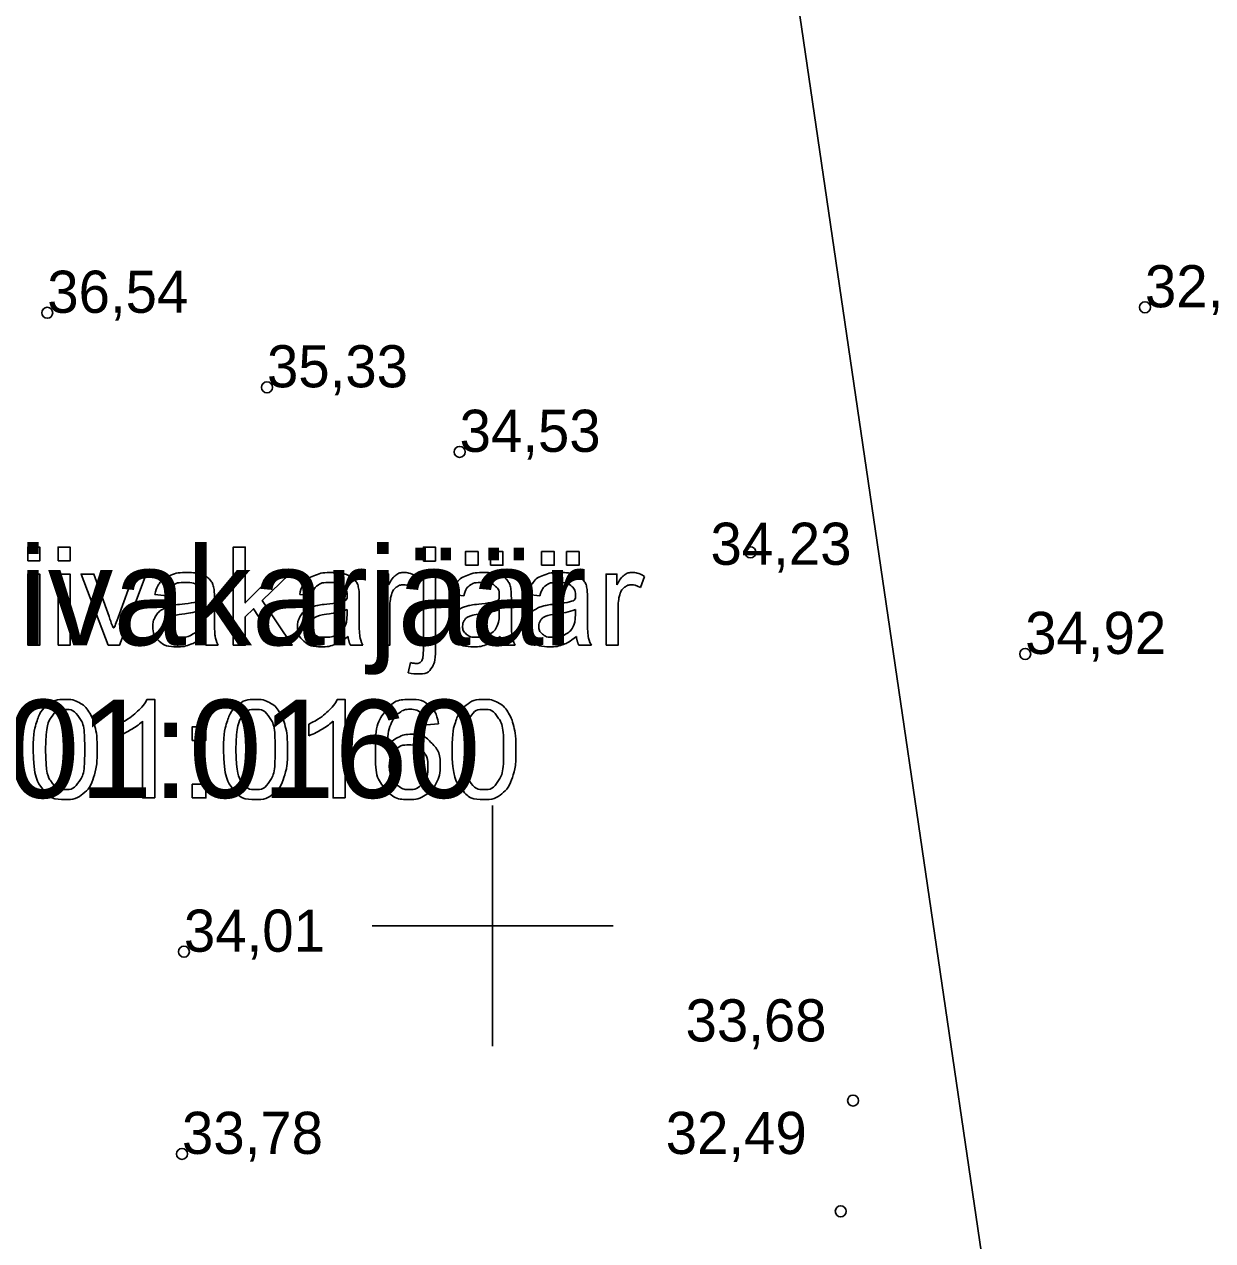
# Model space of a CAD drawing. Extents: x 700746 to 706058, y 6570320 to 6580460.
# Drawn here: x 703172.8 to 703241.9, y 6576281.7 to 6576352.4 of the extents above; entities that cross this region are included whole.
import ezdxf

# ---------------------------------------------------------------- set-up
doc = ezdxf.new("R2010")
doc.units = 0
for name, color, linetype in [('kataster', 7, 'Continuous'), ('KORGUS-EH2000', 7, 'Continuous'), ('Lõige', 7, 'Continuous'), ('VORK', 7, 'Continuous')]:
    doc.layers.add(name, color=color, linetype=linetype)

msp = doc.modelspace()

# ---------------------------------------------------------------- linework, layer by layer
at = {"layer": 'kataster'}
for points in [[(703172.979, 6576321.209), (703172.979, 6576322.012), (703173.678, 6576322.012), (703173.678, 6576321.209), (703172.979, 6576321.209)], [(703174.747, 6576321.209), (703174.747, 6576322.012), (703175.446, 6576322.012), (703175.446, 6576321.209), (703174.747, 6576321.209)], [(703184.925, 6576316.312), (703184.925, 6576322.012), (703185.624, 6576322.012), (703185.624, 6576318.764), (703187.283, 6576320.444), (703188.189, 6576320.444), (703186.61, 6576318.909), (703188.35, 6576316.312), (703187.486, 6576316.312), (703186.113, 6576318.425), (703185.624, 6576317.95), (703185.624, 6576316.312), (703184.925, 6576316.312)], [(703195.978, 6576321.2), (703195.978, 6576322.012), (703196.678, 6576322.012), (703196.678, 6576321.2), (703195.978, 6576321.2)], [(703198.425, 6576320.957), (703198.425, 6576321.752), (703199.154, 6576321.752), (703199.154, 6576320.957), (703198.425, 6576320.957)], [(703199.876, 6576320.957), (703199.876, 6576321.752), (703200.606, 6576321.752), (703200.606, 6576320.957), (703199.876, 6576320.957)], [(703202.852, 6576320.957), (703202.852, 6576321.752), (703203.582, 6576321.752), (703203.582, 6576320.957), (703202.852, 6576320.957)], [(703204.303, 6576320.957), (703204.303, 6576321.752), (703205.033, 6576321.752), (703205.033, 6576320.957), (703204.303, 6576320.957)], [(703172.979, 6576316.312), (703172.979, 6576320.444), (703173.678, 6576320.444), (703173.678, 6576316.312), (703172.979, 6576316.312)], [(703174.747, 6576316.312), (703174.747, 6576320.444), (703175.446, 6576320.444), (703175.446, 6576316.312), (703174.747, 6576316.312)], [(703177.65, 6576316.312), (703176.085, 6576320.444), (703176.824, 6576320.444), (703177.709, 6576317.97)], [(703178.233, 6576317.923), (703179.15, 6576320.444), (703179.869, 6576320.444), (703178.307, 6576316.312), (703177.65, 6576316.312)], [(703193.324, 6576316.312), (703193.324, 6576320.444), (703193.954, 6576320.444), (703193.954, 6576319.818)], [(703195.978, 6576316.104), (703195.978, 6576320.444), (703196.678, 6576320.444), (703196.678, 6576316.09)], [(703206.597, 6576316.312), (703206.597, 6576320.444), (703207.227, 6576320.444), (703207.227, 6576319.818)], [(703195.566, 6576320.312), (703195.321, 6576319.664)], [(703208.838, 6576320.312), (703208.593, 6576319.664)], [(703181.064, 6576319.171), (703180.377, 6576319.262)], [(703183.836, 6576318.976), (703183.836, 6576318.043)], [(703189.475, 6576319.171), (703188.788, 6576319.262)], [(703192.247, 6576318.976), (703192.247, 6576318.043)], [(703198.32, 6576319.171), (703197.634, 6576319.262)], [(703201.092, 6576318.976), (703201.092, 6576318.043)], [(703202.747, 6576319.171), (703202.061, 6576319.262)], [(703205.519, 6576318.976), (703205.519, 6576318.043)], [(703183.128, 6576318.128), (703183.132, 6576318.385)], [(703191.539, 6576318.128), (703191.543, 6576318.385)], [(703194.024, 6576318.476), (703194.024, 6576316.312), (703193.324, 6576316.312)], [(703200.384, 6576318.128), (703200.388, 6576318.385)], [(703204.812, 6576318.128), (703204.815, 6576318.385)], [(703207.296, 6576318.476), (703207.296, 6576316.312), (703206.597, 6576316.312)], [(703184.057, 6576316.312), (703183.327, 6576316.312)], [(703192.468, 6576316.312), (703191.738, 6576316.312)], [(703201.314, 6576316.312), (703200.584, 6576316.312)], [(703205.741, 6576316.312), (703205.011, 6576316.312)], [(703195.092, 6576314.713), (703195.221, 6576315.307)], [(703179.908, 6576313.157), (703180.359, 6576313.157), (703180.359, 6576307.435)], [(703190.973, 6576313.157), (703191.424, 6576313.157), (703191.424, 6576307.435)], [(703178.26, 6576311.05), (703178.26, 6576311.726)], [(703180.359, 6576307.435), (703179.659, 6576307.435), (703179.659, 6576311.894)], [(703182.544, 6576310.772), (703182.544, 6576311.567), (703183.339, 6576311.567), (703183.339, 6576310.772), (703182.544, 6576310.772)], [(703189.326, 6576311.05), (703189.326, 6576311.726)], [(703191.424, 6576307.435), (703190.725, 6576307.435), (703190.725, 6576311.894)], [(703196.855, 6576311.736), (703196.16, 6576311.68)], [(703182.544, 6576307.435), (703182.544, 6576308.23), (703183.339, 6576308.23), (703183.339, 6576307.435), (703182.544, 6576307.435)]]:
    msp.add_lwpolyline(points, dxfattribs=at)
for points, degree in [([(703180.377, 6576319.262), (703180.471, 6576319.702), (703180.684, 6576319.973), (703180.898, 6576320.243), (703181.302, 6576320.389), (703181.706, 6576320.535), (703182.239, 6576320.535), (703182.767, 6576320.535), (703183.097, 6576320.411), (703183.428, 6576320.286), (703183.583, 6576320.097), (703183.739, 6576319.909), (703183.801, 6576319.621), (703183.836, 6576319.442), (703183.836, 6576318.976)], 3), ([(703188.788, 6576319.262), (703188.882, 6576319.702), (703189.095, 6576319.973), (703189.309, 6576320.243), (703189.713, 6576320.389), (703190.117, 6576320.535), (703190.65, 6576320.535), (703191.178, 6576320.535), (703191.508, 6576320.411), (703191.839, 6576320.286), (703191.994, 6576320.097), (703192.15, 6576319.909), (703192.212, 6576319.621), (703192.247, 6576319.442), (703192.247, 6576318.976)], 3), ([(703193.954, 6576319.818), (703194.195, 6576320.256), (703194.399, 6576320.396), (703194.603, 6576320.535), (703194.847, 6576320.535), (703195.201, 6576320.535), (703195.566, 6576320.312)], 3), ([(703197.634, 6576319.262), (703197.727, 6576319.702), (703197.941, 6576319.973), (703198.155, 6576320.243), (703198.559, 6576320.389), (703198.963, 6576320.535), (703199.495, 6576320.535), (703200.024, 6576320.535), (703200.354, 6576320.411), (703200.684, 6576320.286), (703200.84, 6576320.097), (703200.995, 6576319.909), (703201.057, 6576319.621), (703201.092, 6576319.442), (703201.092, 6576318.976)], 3), ([(703202.061, 6576319.262), (703202.154, 6576319.702), (703202.368, 6576319.973), (703202.582, 6576320.243), (703202.986, 6576320.389), (703203.39, 6576320.535), (703203.922, 6576320.535), (703204.451, 6576320.535), (703204.781, 6576320.411), (703205.111, 6576320.286), (703205.267, 6576320.097), (703205.422, 6576319.909), (703205.484, 6576319.621), (703205.519, 6576319.442), (703205.519, 6576318.976)], 3), ([(703207.227, 6576319.818), (703207.467, 6576320.256), (703207.671, 6576320.396), (703207.875, 6576320.535), (703208.12, 6576320.535), (703208.473, 6576320.535), (703208.838, 6576320.312)], 3), ([(703183.188, 6576316.821), (703182.798, 6576316.492), (703182.438, 6576316.356), (703182.079, 6576316.221), (703181.667, 6576316.221), (703180.987, 6576316.221), (703180.621, 6576316.553), (703180.256, 6576316.885), (703180.256, 6576317.402), (703180.256, 6576317.705), (703180.394, 6576317.955), (703180.532, 6576318.206), (703180.755, 6576318.357), (703180.979, 6576318.509), (703181.259, 6576318.586), (703181.465, 6576318.641), (703181.88, 6576318.691), (703182.728, 6576318.792), (703183.128, 6576318.932), (703183.132, 6576319.076), (703183.132, 6576319.115), (703183.132, 6576319.544), (703182.934, 6576319.72), (703182.666, 6576319.957), (703182.139, 6576319.957), (703181.646, 6576319.957), (703181.411, 6576319.784), (703181.176, 6576319.611), (703181.064, 6576319.171)], 3), ([(703191.599, 6576316.821), (703191.209, 6576316.492), (703190.849, 6576316.356), (703190.49, 6576316.221), (703190.078, 6576316.221), (703189.398, 6576316.221), (703189.032, 6576316.553), (703188.667, 6576316.885), (703188.667, 6576317.402), (703188.667, 6576317.705), (703188.805, 6576317.955), (703188.943, 6576318.206), (703189.166, 6576318.357), (703189.39, 6576318.509), (703189.67, 6576318.586), (703189.876, 6576318.641), (703190.291, 6576318.691), (703191.139, 6576318.792), (703191.539, 6576318.932), (703191.543, 6576319.076), (703191.543, 6576319.115), (703191.543, 6576319.544), (703191.345, 6576319.72), (703191.077, 6576319.957), (703190.55, 6576319.957), (703190.057, 6576319.957), (703189.822, 6576319.784), (703189.587, 6576319.611), (703189.475, 6576319.171)], 3), ([(703195.321, 6576319.664), (703195.065, 6576319.814), (703194.81, 6576319.814), (703194.582, 6576319.814), (703194.4, 6576319.676), (703194.218, 6576319.538), (703194.14, 6576319.293), (703194.024, 6576318.919), (703194.024, 6576318.476)], 3), ([(703200.445, 6576316.821), (703200.054, 6576316.492), (703199.695, 6576316.356), (703199.335, 6576316.221), (703198.923, 6576316.221), (703198.243, 6576316.221), (703197.878, 6576316.553), (703197.512, 6576316.885), (703197.512, 6576317.402), (703197.512, 6576317.705), (703197.65, 6576317.955), (703197.788, 6576318.206), (703198.012, 6576318.357), (703198.235, 6576318.509), (703198.515, 6576318.586), (703198.721, 6576318.641), (703199.137, 6576318.691), (703199.984, 6576318.792), (703200.384, 6576318.932), (703200.388, 6576319.076), (703200.388, 6576319.115), (703200.388, 6576319.544), (703200.19, 6576319.72), (703199.923, 6576319.957), (703199.395, 6576319.957), (703198.902, 6576319.957), (703198.668, 6576319.784), (703198.433, 6576319.611), (703198.32, 6576319.171)], 3), ([(703204.872, 6576316.821), (703204.481, 6576316.492), (703204.122, 6576316.356), (703203.762, 6576316.221), (703203.35, 6576316.221), (703202.67, 6576316.221), (703202.305, 6576316.553), (703201.939, 6576316.885), (703201.939, 6576317.402), (703201.939, 6576317.705), (703202.077, 6576317.955), (703202.215, 6576318.206), (703202.439, 6576318.357), (703202.662, 6576318.509), (703202.942, 6576318.586), (703203.148, 6576318.641), (703203.564, 6576318.691), (703204.411, 6576318.792), (703204.812, 6576318.932), (703204.815, 6576319.076), (703204.815, 6576319.115), (703204.815, 6576319.544), (703204.617, 6576319.72), (703204.35, 6576319.957), (703203.822, 6576319.957), (703203.329, 6576319.957), (703203.095, 6576319.784), (703202.86, 6576319.611), (703202.747, 6576319.171)], 3), ([(703208.593, 6576319.664), (703208.338, 6576319.814), (703208.083, 6576319.814), (703207.854, 6576319.814), (703207.672, 6576319.676), (703207.49, 6576319.538), (703207.413, 6576319.293), (703207.296, 6576318.919), (703207.296, 6576318.476)], 3), ([(703183.132, 6576318.385), (703182.751, 6576318.229), (703181.988, 6576318.12), (703181.556, 6576318.058), (703181.377, 6576317.981), (703181.198, 6576317.903), (703181.1, 6576317.753), (703181.003, 6576317.604), (703181.003, 6576317.421), (703181.003, 6576317.141), (703181.215, 6576316.955), (703181.427, 6576316.768), (703181.834, 6576316.768), (703182.238, 6576316.768), (703182.553, 6576316.945), (703182.868, 6576317.122), (703183.015, 6576317.429), (703183.128, 6576317.666), (703183.128, 6576318.128)], 3), ([(703191.543, 6576318.385), (703191.162, 6576318.229), (703190.399, 6576318.12), (703189.967, 6576318.058), (703189.788, 6576317.981), (703189.609, 6576317.903), (703189.511, 6576317.753), (703189.414, 6576317.604), (703189.414, 6576317.421), (703189.414, 6576317.141), (703189.626, 6576316.955), (703189.838, 6576316.768), (703190.245, 6576316.768), (703190.649, 6576316.768), (703190.964, 6576316.945), (703191.279, 6576317.122), (703191.426, 6576317.429), (703191.539, 6576317.666), (703191.539, 6576318.128)], 3), ([(703200.388, 6576318.385), (703200.007, 6576318.229), (703199.244, 6576318.12), (703198.812, 6576318.058), (703198.633, 6576317.981), (703198.454, 6576317.903), (703198.357, 6576317.753), (703198.26, 6576317.604), (703198.26, 6576317.421), (703198.26, 6576317.141), (703198.471, 6576316.955), (703198.683, 6576316.768), (703199.091, 6576316.768), (703199.495, 6576316.768), (703199.81, 6576316.945), (703200.124, 6576317.122), (703200.272, 6576317.429), (703200.384, 6576317.666), (703200.384, 6576318.128)], 3), ([(703204.815, 6576318.385), (703204.434, 6576318.229), (703203.671, 6576318.12), (703203.239, 6576318.058), (703203.06, 6576317.981), (703202.881, 6576317.903), (703202.784, 6576317.753), (703202.687, 6576317.604), (703202.687, 6576317.421), (703202.687, 6576317.141), (703202.898, 6576316.955), (703203.11, 6576316.768), (703203.518, 6576316.768), (703203.922, 6576316.768), (703204.237, 6576316.945), (703204.551, 6576317.122), (703204.699, 6576317.429), (703204.812, 6576317.666), (703204.812, 6576318.128)], 3), ([(703177.709, 6576317.97), (703177.852, 6576317.569), (703177.973, 6576317.137), (703178.066, 6576317.464), (703178.233, 6576317.923)], 3), ([(703183.836, 6576318.043), (703183.836, 6576317.068), (703183.88, 6576316.809), (703183.925, 6576316.55), (703184.057, 6576316.312)], 3), ([(703192.247, 6576318.043), (703192.247, 6576317.068), (703192.291, 6576316.809), (703192.336, 6576316.55), (703192.468, 6576316.312)], 3), ([(703201.092, 6576318.043), (703201.092, 6576317.068), (703201.137, 6576316.809), (703201.182, 6576316.55), (703201.314, 6576316.312)], 3), ([(703205.519, 6576318.043), (703205.519, 6576317.068), (703205.564, 6576316.809), (703205.609, 6576316.55), (703205.741, 6576316.312)], 3), ([(703183.327, 6576316.312), (703183.219, 6576316.53), (703183.188, 6576316.821)], 2), ([(703191.738, 6576316.312), (703191.63, 6576316.53), (703191.599, 6576316.821)], 2), ([(703200.584, 6576316.312), (703200.476, 6576316.53), (703200.445, 6576316.821)], 2), ([(703205.011, 6576316.312), (703204.903, 6576316.53), (703204.872, 6576316.821)], 2), ([(703196.678, 6576316.09), (703196.678, 6576315.328), (703196.48, 6576315.028), (703196.227, 6576314.64), (703195.64, 6576314.64), (703195.356, 6576314.64), (703195.092, 6576314.713)], 3), ([(703195.221, 6576315.307), (703195.432, 6576315.252), (703195.553, 6576315.252), (703195.768, 6576315.252), (703195.873, 6576315.394), (703195.978, 6576315.536), (703195.978, 6576316.104)], 3), ([(703173.299, 6576310.246), (703173.299, 6576311.257), (703173.507, 6576311.874), (703173.715, 6576312.491), (703174.125, 6576312.824), (703174.534, 6576313.157), (703175.156, 6576313.157), (703175.615, 6576313.157), (703175.962, 6576312.972), (703176.308, 6576312.788), (703176.533, 6576312.44), (703176.757, 6576312.092), (703176.885, 6576311.593), (703177.013, 6576311.093), (703177.013, 6576310.246), (703177.013, 6576309.244), (703176.807, 6576308.627), (703176.602, 6576308.01), (703176.192, 6576307.675), (703175.782, 6576307.34), (703175.156, 6576307.34), (703174.332, 6576307.34), (703173.862, 6576307.928), (703173.299, 6576308.641), (703173.299, 6576310.246)], 3), ([(703178.26, 6576311.726), (703178.847, 6576312.002), (703179.286, 6576312.395), (703179.725, 6576312.788), (703179.908, 6576313.157)], 3), ([(703184.364, 6576310.246), (703184.364, 6576311.257), (703184.572, 6576311.874), (703184.78, 6576312.491), (703185.19, 6576312.824), (703185.6, 6576313.157), (703186.222, 6576313.157), (703186.68, 6576313.157), (703187.027, 6576312.972), (703187.374, 6576312.788), (703187.598, 6576312.44), (703187.822, 6576312.092), (703187.951, 6576311.593), (703188.079, 6576311.093), (703188.079, 6576310.246), (703188.079, 6576309.244), (703187.873, 6576308.627), (703187.667, 6576308.01), (703187.257, 6576307.675), (703186.847, 6576307.34), (703186.222, 6576307.34), (703185.398, 6576307.34), (703184.928, 6576307.928), (703184.364, 6576308.641), (703184.364, 6576310.246)], 3), ([(703189.326, 6576311.726), (703189.913, 6576312.002), (703190.352, 6576312.395), (703190.791, 6576312.788), (703190.973, 6576313.157)], 3), ([(703196.16, 6576311.68), (703196.066, 6576312.094), (703195.895, 6576312.282), (703195.61, 6576312.583), (703195.193, 6576312.583), (703194.858, 6576312.583), (703194.602, 6576312.397), (703194.273, 6576312.155), (703194.082, 6576311.693), (703193.891, 6576311.23), (703193.883, 6576310.374), (703194.136, 6576310.759), (703194.502, 6576310.946), (703194.868, 6576311.132), (703195.269, 6576311.132), (703195.97, 6576311.132), (703196.462, 6576310.617), (703196.955, 6576310.103), (703196.955, 6576309.286), (703196.955, 6576308.75), (703196.723, 6576308.29), (703196.492, 6576307.829), (703196.087, 6576307.584), (703195.682, 6576307.34), (703195.169, 6576307.34), (703194.293, 6576307.34), (703193.741, 6576307.983), (703193.188, 6576308.626), (703193.188, 6576310.103), (703193.188, 6576311.754), (703193.799, 6576312.504), (703194.332, 6576313.157), (703195.236, 6576313.157), (703195.909, 6576313.157), (703196.339, 6576312.779), (703196.769, 6576312.402), (703196.855, 6576311.736)], 3), ([(703197.646, 6576310.246), (703197.646, 6576311.257), (703197.853, 6576311.874), (703198.061, 6576312.491), (703198.471, 6576312.824), (703198.881, 6576313.157), (703199.503, 6576313.157), (703199.961, 6576313.157), (703200.308, 6576312.972), (703200.655, 6576312.788), (703200.879, 6576312.44), (703201.104, 6576312.092), (703201.232, 6576311.593), (703201.36, 6576311.093), (703201.36, 6576310.246), (703201.36, 6576309.244), (703201.154, 6576308.627), (703200.948, 6576308.01), (703200.538, 6576307.675), (703200.128, 6576307.34), (703199.503, 6576307.34), (703198.679, 6576307.34), (703198.209, 6576307.928), (703197.646, 6576308.641), (703197.646, 6576310.246)], 3), ([(703174.02, 6576310.246), (703174.02, 6576308.84), (703174.348, 6576308.377), (703174.675, 6576307.913), (703175.156, 6576307.913), (703175.637, 6576307.913), (703175.965, 6576308.379), (703176.292, 6576308.844), (703176.292, 6576310.246), (703176.292, 6576311.654), (703175.965, 6576312.116), (703175.638, 6576312.579), (703175.148, 6576312.579), (703174.668, 6576312.579), (703174.38, 6576312.171), (703174.02, 6576311.65), (703174.02, 6576310.246)], 3), ([(703185.086, 6576310.246), (703185.086, 6576308.84), (703185.413, 6576308.377), (703185.741, 6576307.913), (703186.222, 6576307.913), (703186.702, 6576307.913), (703187.03, 6576308.379), (703187.358, 6576308.844), (703187.358, 6576310.246), (703187.358, 6576311.654), (703187.031, 6576312.116), (703186.704, 6576312.579), (703186.214, 6576312.579), (703185.733, 6576312.579), (703185.445, 6576312.171), (703185.086, 6576311.65), (703185.086, 6576310.246)], 3), ([(703198.367, 6576310.246), (703198.367, 6576308.84), (703198.694, 6576308.377), (703199.022, 6576307.913), (703199.503, 6576307.913), (703199.984, 6576307.913), (703200.311, 6576308.379), (703200.639, 6576308.844), (703200.639, 6576310.246), (703200.639, 6576311.654), (703200.312, 6576312.116), (703199.985, 6576312.579), (703199.495, 6576312.579), (703199.014, 6576312.579), (703198.726, 6576312.171), (703198.367, 6576311.65), (703198.367, 6576310.246)], 3), ([(703179.659, 6576311.894), (703179.407, 6576311.653), (703178.997, 6576311.412), (703178.587, 6576311.171), (703178.26, 6576311.05)], 3), ([(703190.725, 6576311.894), (703190.472, 6576311.653), (703190.062, 6576311.412), (703189.652, 6576311.171), (703189.326, 6576311.05)], 3), ([(703193.992, 6576309.282), (703193.992, 6576308.921), (703194.145, 6576308.59), (703194.299, 6576308.259), (703194.573, 6576308.086), (703194.848, 6576307.913), (703195.153, 6576307.913), (703195.599, 6576307.913), (703195.916, 6576308.271), (703196.234, 6576308.629), (703196.234, 6576309.243), (703196.234, 6576309.835), (703195.92, 6576310.175), (703195.606, 6576310.515), (703195.126, 6576310.515), (703194.652, 6576310.515), (703194.322, 6576310.175), (703193.992, 6576309.835), (703193.992, 6576309.282)], 3)]:
    msp.add_open_spline(points, degree=degree, dxfattribs=at)
at = {"layer": 'KORGUS-EH2000'}
for centre in [(703174.115, 6576335.634), (703237.921, 6576335.954), (703186.887, 6576331.301), (703198.083, 6576327.55), (703214.99, 6576321.711), (703230.959, 6576315.8), (703182.058, 6576298.49), (703220.955, 6576289.838), (703181.945, 6576286.735), (703220.238, 6576283.397)]:
    msp.add_circle(centre, 0.32, dxfattribs=at)
at = {"layer": 'Lõige'}
msp.add_lwpolyline([(703198.648, 6576483.936), (703235.62, 6576231.828)], dxfattribs=at)
at = {"layer": 'VORK'}
for q in [(703200, 6576307), (703200, 6576307), (703193, 6576300), (703193, 6576300), (703207, 6576300), (703200, 6576293), (703207, 6576300), (703200, 6576293)]:
    msp.add_line((703200, 6576300), q, dxfattribs=at)

# ---------------------------------------------------------------- texts
at = {"layer": 'kataster'}
for s, p in [('Pannjärve liivakarjäär', (703132.618, 6576316.312)), ('22901:001:0160', (703144.195, 6576307.435))]:
    msp.add_text(s, height=5.7, dxfattribs=at).set_placement(p)
at = {"layer": 'KORGUS-EH2000'}
for s, p in [('36,54 ', (703174.115, 6576335.634)), ('32,47 ', (703237.921, 6576335.954)), ('35,33 ', (703186.887, 6576331.301)), ('34,53 ', (703198.083, 6576327.55)), ('34,23 ', (703212.665, 6576320.984)), ('34,92 ', (703230.959, 6576315.8)), ('34,01 ', (703182.058, 6576298.49)), ('33,68 ', (703211.217, 6576293.275)), ('33,78 ', (703181.945, 6576286.735)), ('32,49 ', (703210.064, 6576286.73))]:
    msp.add_text(s, height=2.45, dxfattribs=at).set_placement(p)

doc.saveas('drawing.dxf')
